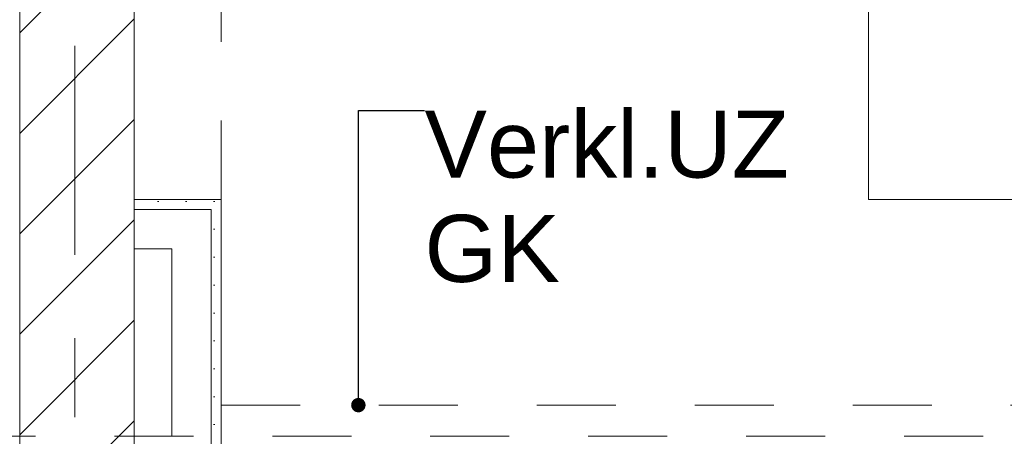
# Model space of a CAD drawing. Header units: metres. Extents: x -3.6 to 90.7, y -11.1 to 18.
# Tile 545 of 656: x 50.86 to 52.107, y 0.71 to 1.238. Entities that reach past the tile are written whole.
import ezdxf

# ---------------------------------------------------------------- set-up
doc = ezdxf.new("R2010")
doc.units = ezdxf.units.M
doc.header["$MEASUREMENT"] = 0
for name, pattern in [('Strichlinie doppelt', [0.546806, 0.264583, -0.105833, 0.070556, -0.105833]), ('Untersicht', [0.1, 0.075, -0.025]), ('Wipeout_Contour', [1, 0, -1])]:
    doc.linetypes.add(name, pattern=pattern)
for name, color, linetype in [('152 - Bemaßung_ Beschriftung.Ausbau', 7, 'Continuous'), ('451 - Universal.Achsen Raster', 7, 'Continuous'), ('605 - Struktur.Wand Innen', 7, 'Continuous'), ('608 - Struktur.Träger', 7, 'Continuous'), ('650 - Abdeckung.Fußboden Aufbau', 7, 'Continuous'), ('701 - Einrichtung.Möbel', 7, 'Continuous'), ('Neubau_152 - Bemaßung_ Beschriftung.Ausbau', 7, 'Continuous'), ('Neubau_606 - Struktur.Wand Innen Ausbau', 7, 'Continuous'), ('Neubau_653 - Abdeckung.TB Verkofferung', 7, 'Continuous')]:
    doc.layers.add(name, color=color, linetype=linetype)
doc.styles.add('ERSTELLTER_STIL_2', font='txt')
doc.dimstyles.new('ERSTELLTER_STIL__3', dxfattribs={"dimtxt": 0.1, "dimasz": 0.0532, "dimexe": 0.18, "dimexo": 0.0625, "dimgap": 0, "dimtad": 1, "dimtih": 1, "dimtoh": 1, "dimzin": 0, "dimdsep": 46, "dimtxsty": 'ERSTELLTER_STIL_2', "dimblk": 'ARROWHEAD_2', "dimblk1": 'ARROWHEAD_2', "dimblk2": 'ARROWHEAD_2', "dimcen": 0.09, "dimse1": 1, "dimse2": 1, "dimclrd": 7, "dimclre": 7, "dimclrt": 7, "dimazin": 0, "dimtfac": 1, "dimtdec": 4, "dimtmove": 0, "dimatfit": 3, "dimfxl": 1, "dimtolj": 1, "dimtzin": 0, "dimarcsym": 0})
doc.dimstyles.new('ERSTELLTER_STIL__5', dxfattribs={"dimtxt": 0.18, "dimasz": 0.03648, "dimexe": 0.18, "dimexo": 0.0625, "dimgap": 0, "dimtad": 0, "dimtih": 1, "dimtoh": 1, "dimdec": 4, "dimzin": 0, "dimdsep": 46, "dimcen": 0.09, "dimadec": 0, "dimazin": 0, "dimtfac": 1, "dimtdec": 4, "dimtmove": 0, "dimatfit": 3, "dimldrblk": 'ARROWHEAD_11', "dimfxl": 1, "dimtolj": 1, "dimtzin": 0, "dimarcsym": 0})
pattern_1 = [(45, (0, 0), (-0.01767767, 0.01767767), [0, -0.025])]

# ---------------------------------------------------------------- blocks, each defined once
blk = doc.blocks.new('ARROWHEAD_11')
at = {"color": 0, "linetype": 'Continuous', "lineweight": 0}
blk.add_line((0, 0), (-1, 0), dxfattribs=at)
at = {"color": 0, "linetype": 'Continuous', "lineweight": 0, "const_width": 0.25, "flags": 128}
blk.add_lwpolyline([(-0.125, 0, 1), (0.125, 0, 1)], format="xyb", close=True, dxfattribs=at)
blk = doc.blocks.new('*D444')
at = {"layer": '152 - Bemaßung_ Beschriftung.Ausbau', "color": 7, "linetype": 'Continuous', "lineweight": 5}
for p, q in [((47.5675, -4.6125), (47.5675, -4.5075)), ((50.86, -4.6125), (50.86, -4.5075)), ((47.5877, -4.525), (47.5473, -4.595)), ((50.8802, -4.525), (50.8398, -4.595)), ((47.5675, -4.56), (50.86, -4.56))]:
    blk.add_line(p, q, dxfattribs=at)
at = {"layer": '152 - Bemaßung_ Beschriftung.Ausbau', "color": 7, "lineweight": 5, "char_height": 0.1, "attachment_point": 7, "style": 'ERSTELLTER_STIL_2'}
for s, insert in [('\\A1;{\\pql;\\fArial|b0|i0|c0|p38;15\\fArial|b0|i0|c0|p38;\\A1{\\H.66x;\\S75^  ;}}', (47.5877, -4.5416)), ('\\A1;{\\pql;\\fArial|b0|i0|c0|p38;14\\fArial|b0|i0|c0|p38;\\A1{\\H.66x;\\S5^  ;}}', (50.6379, -4.5411)), ('\\A1;{\\pql;\\fArial|b0|i0|c0|p38;3,29\\fArial|b0|i0|c0|p38;\\A1{\\H.66x;\\S25^  ;}}', (49.0557, -4.5594))]:
    blk.add_mtext(s, dxfattribs=dict(at, insert=insert))
blk = doc.blocks.new('ARROWHEAD_2')
at = {"color": 0, "linetype": 'Continuous', "lineweight": 0}
for p, q in [((-0.378, -0.655), (0.378, 0.655)), ((0, 0), (-1, 0))]:
    blk.add_line(p, q, dxfattribs=at)
blk = doc.blocks.new('*D445')
at = {"layer": '152 - Bemaßung_ Beschriftung.Ausbau', "color": 7, "linetype": 'Continuous', "lineweight": 5}
for p, q in [((50.86, -4.6125), (50.86, -4.5075)), ((51.005, -4.6125), (51.005, -4.5075)), ((50.8802, -4.525), (50.8398, -4.595)), ((51.0252, -4.525), (50.9848, -4.595)), ((50.86, -4.56), (51.005, -4.56))]:
    blk.add_line(p, q, dxfattribs=at)
blk = doc.blocks.new('*D446')
at = {"layer": '152 - Bemaßung_ Beschriftung.Ausbau', "color": 7, "linetype": 'Continuous', "lineweight": 5}
for p, q in [((51.005, -4.6125), (51.005, -4.5075)), ((54.465, -4.6125), (54.465, -4.5075)), ((51.0252, -4.525), (50.9848, -4.595)), ((54.4852, -4.525), (54.4448, -4.595)), ((51.005, -4.56), (54.465, -4.56))]:
    blk.add_line(p, q, dxfattribs=at)
at = {"layer": '152 - Bemaßung_ Beschriftung.Ausbau', "color": 7, "lineweight": 5, "char_height": 0.1, "attachment_point": 7, "style": 'ERSTELLTER_STIL_2'}
for s, insert in [('\\A1;{\\pql;\\fArial|b0|i0|c0|p38;3,46}', (52.5261, -4.54)), ('\\A1;{\\pql;\\fArial|b0|i0|c0|p38;14}', (54.293, -4.54))]:
    blk.add_mtext(s, dxfattribs=dict(at, insert=insert))

msp = doc.modelspace()

# ---------------------------------------------------------------- hatches: boundary and pattern name
at = {"layer": 'Neubau_606 - Struktur.Wand Innen Ausbau', "linetype": 'Continuous', "lineweight": 0, "true_color": 0x000000}
h = msp.add_hatch(dxfattribs=at)
h.set_pattern_fill('Gips_0001', color=18, style=0, pattern_type=2)
h.set_pattern_definition(pattern_1)
h.paths.add_polyline_path([(51.1025, 1.01), (51.1025, 0.9975), (51.115, 1.01)])
h = msp.add_hatch(dxfattribs=at)
h.set_pattern_fill('Gips_0001', color=18, style=0, pattern_type=2)
h.set_pattern_definition(pattern_1)
h.paths.add_polyline_path([(51.1025, 0.9975), (51.115, 0.9975), (51.115, 1.01)])
h = msp.add_hatch(dxfattribs=at)
h.set_pattern_fill('Gips_0001', color=18, style=0, pattern_type=2)
h.set_pattern_definition(pattern_1)
h.paths.add_polyline_path([(51.1025, 0.9975), (51.1025, 0.255), (51.115, 0.255), (51.115, 0.9975)])

# ---------------------------------------------------------------- linework, layer by layer
at = {"layer": 'Neubau_606 - Struktur.Wand Innen Ausbau', "color": 1, "linetype": 'Continuous', "lineweight": 5}
for p, q in [((51.1025, 0.9975), (51.0525, 0.9975)), ((51.1025, 0.9975), (51.0525, 0.9975)), ((51.1025, 0.9475), (51.1025, 0.9975)), ((51.1025, 0.255), (51.1025, 0.9475))]:
    msp.add_line(p, q, dxfattribs=at)
at = {"layer": 'Neubau_606 - Struktur.Wand Innen Ausbau', "color": 1, "linetype": 'Continuous', "lineweight": 5, "flags": 128}
for points in [[(51.115, 1.01), (51.1025, 1.01)], [(51.115, 0.255), (51.115, 1.01)], [(51.0525, 0.9475), (51.0525, 0.71)]]:
    msp.add_lwpolyline(points, dxfattribs=at)
at = {"layer": 'Neubau_653 - Abdeckung.TB Verkofferung', "color": 1, "linetype": 'Untersicht', "lineweight": 9}
for p, q in [((51.115, 1.01), (51.115, 5.0505)), ((51.115, 0.7495), (62.025, 0.7495)), ((51.115, 0.195), (51.115, 0.7495))]:
    msp.add_line(p, q, dxfattribs=at)

# ---------------------------------------------------------------- texts
at = {"layer": 'Neubau_152 - Bemaßung_ Beschriftung.Ausbau', "color": 1, "linetype": 'Continuous', "lineweight": 13, "insert": (51.3726, 1.1228), "char_height": 0.085, "attachment_point": 1, "line_spacing_factor": 0.933036, "style": 'ERSTELLTER_STIL_2'}
msp.add_mtext('\\A1;{\\pql;\\fArial|b0|i0|c0|p38;Verkl.U\\fArial|b0|i0|c0|p38;Z\\P\\pql;\\fArial|b0|i0|c0|p38;GK}', dxfattribs=at)

# ---------------------------------------------------------------- leaders
at = {"layer": 'Neubau_152 - Bemaßung_ Beschriftung.Ausbau', "color": 1, "linetype": 'Continuous', "lineweight": 13, "annotation_type": 0, "has_hookline": 1, "hookline_direction": 0, "text_width": 0.458}
msp.add_leader([(51.2889, 0.7495), (51.2889, 1.1228), (51.3726, 1.1228)], dimstyle='ERSTELLTER_STIL__5', dxfattribs=at)

# ---------------------------------------------------------------- wipeouts: each hides what was drawn before it
at = {"color": 254, "linetype": 'Wipeout_Contour', "lineweight": 0, "ltscale": 209.497449}
msp.add_wipeout([(52.735, 2.61), (51.935, 2.61), (51.935, 1.01), (52.735, 1.01)], dxfattribs=at).dxf.layer = '701 - Einrichtung.Möbel'

# ---------------------------------------------------------------- next in the draw order: linework, layer by layer
at = {"layer": '650 - Abdeckung.Fußboden Aufbau', "color": 7, "linetype": 'Continuous', "lineweight": 13, "flags": 128}
msp.add_lwpolyline([(51.005, 5.805), (51.005, 1.01), (51.115, 1.01), (51.115, 0.255), (54.37, 0.255), (54.37, 0.71), (54.465, 0.71), (54.465, 5.19), (54.37, 5.19)], dxfattribs=at)
at = {"layer": '701 - Einrichtung.Möbel', "color": 7, "linetype": 'Continuous', "lineweight": 5, "flags": 128}
msp.add_lwpolyline([(52.735, 2.61), (52.735, 1.01), (51.935, 1.01), (51.935, 2.61)], close=True, dxfattribs=at)

# ---------------------------------------------------------------- next in the draw order: wipeouts: each hides what was drawn before it
at = {"color": 254, "linetype": 'Wipeout_Contour', "lineweight": 0, "ltscale": 204.253675}
msp.add_wipeout([(50.86, 0.7), (51.005, 0.7), (51.005, 5.1), (50.86, 5.1)], dxfattribs=at).dxf.layer = '605 - Struktur.Wand Innen'

# ---------------------------------------------------------------- next in the draw order: hatches: boundary and pattern name
at = {"layer": '605 - Struktur.Wand Innen', "linetype": 'Continuous', "lineweight": 0, "true_color": 0x000000}
h = msp.add_hatch(dxfattribs=at)
h.set_pattern_fill('MW_Ziegel_0001', color=18, style=0, pattern_type=2)
h.set_pattern_definition([(45, (0, 0), (-0.06363961, 0.06363961), [])])
h.paths.add_polyline_path([(50.86, 0.7), (51.005, 0.7), (51.005, 5.1), (50.86, 5.1)])
at = {"layer": 'Neubau_606 - Struktur.Wand Innen Ausbau', "linetype": 'Continuous', "lineweight": 0, "true_color": 0x000000}
h = msp.add_hatch(dxfattribs=at)
h.set_pattern_fill('Gips_0001', color=18, style=0, pattern_type=2)
h.set_pattern_definition(pattern_1)
h.paths.add_polyline_path([(51.005, 1.01), (51.005, 0.9975), (51.1025, 0.9975), (51.1025, 1.01)])

# ---------------------------------------------------------------- next in the draw order: linework, layer by layer
at = {"layer": '451 - Universal.Achsen Raster', "color": 160, "linetype": 'Strichlinie doppelt', "lineweight": 9, "true_color": 0x3232ff}
msp.add_line((50.93, -10.585), (50.93, 16.355), dxfattribs=at)
at = {"layer": '605 - Struktur.Wand Innen', "color": 7, "linetype": 'Continuous', "lineweight": 18, "flags": 128}
for points in [[(50.86, 5.1), (50.86, 0.7)], [(51.005, 0.7), (51.005, 5.1)]]:
    msp.add_lwpolyline(points, dxfattribs=at)
at = {"layer": '608 - Struktur.Träger', "color": 7, "linetype": 'Untersicht', "lineweight": 13}
msp.add_line((0.38, 0.71), (61.88, 0.71), dxfattribs=at)
at = {"layer": 'Neubau_606 - Struktur.Wand Innen Ausbau', "color": 1, "linetype": 'Continuous', "lineweight": 5}
msp.add_line((51.0525, 0.9975), (51.005, 0.9975), dxfattribs=at)
at = {"layer": 'Neubau_606 - Struktur.Wand Innen Ausbau', "color": 1, "linetype": 'Continuous', "lineweight": 5, "flags": 128}
for points in [[(51.1025, 1.01), (51.005, 1.01)], [(51.005, 1.01), (51.005, 0.9975)], [(51.005, 0.9975), (51.005, 0.9475)], [(51.005, 0.9475), (51.0525, 0.9475)]]:
    msp.add_lwpolyline(points, dxfattribs=at)
at = {"layer": 'Neubau_653 - Abdeckung.TB Verkofferung', "color": 1, "linetype": 'Untersicht', "lineweight": 9}
for p, q in [((51.005, 1.01), (51.005, 5.0505)), ((51.115, 1.01), (51.005, 1.01))]:
    msp.add_line(p, q, dxfattribs=at)

# ---------------------------------------------------------------- next in the draw order: dimensions: what is measured, and where the dimension line sits
at = {"layer": '152 - Bemaßung_ Beschriftung.Ausbau', "color": 7, "linetype": 'Continuous', "lineweight": 5}
for base, p1, p2, picture, middle in [((50.86, -4.56), (47.5675, 0.71), (50.86, 3.2525), '*D444', (49.3587, -4.49)), ((51.004975, -4.5599999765), (50.859975, 3.2524911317), (51.004975, 3.2524911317), '*D445', (50.8491830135, -4.4899999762)), ((54.465, -4.56), (51.005, 3.2525), (54.465, 2.95), '*D446', (52.6559, -4.49))]:
    dim = msp.add_linear_dim(base=base, p1=p1, p2=p2, dimstyle='ERSTELLTER_STIL__3', dxfattribs=at)
    dim.commit()
    dim.dimension.update_dxf_attribs({"geometry": picture, "text_midpoint": middle, "dimtype": 160})

doc.saveas('drawing.dxf')
